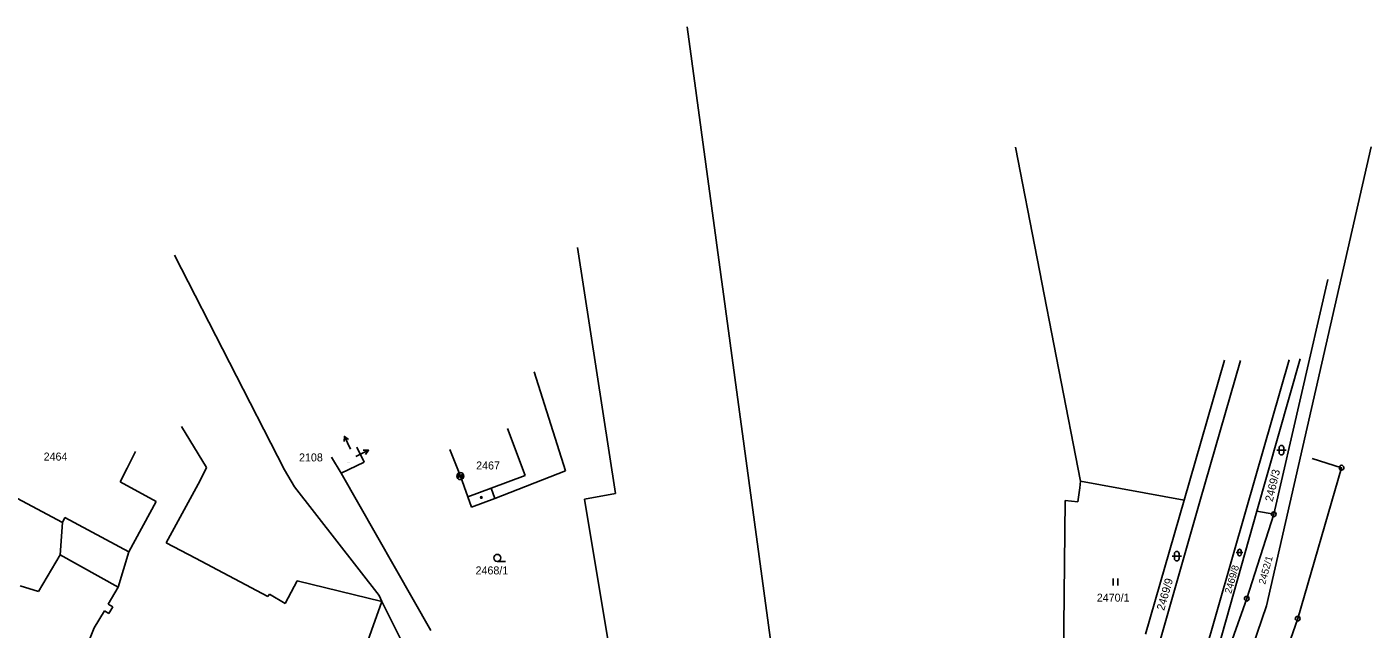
# Model space of a CAD drawing. Extents: x -822293 to -820259, y -1071573 to -1068794.
# Drawn here: x -820740.1 to -820454.5, y -1070195.1 to -1070067.2 of the extents above; entities that cross this region are included whole.
import ezdxf

# ---------------------------------------------------------------- set-up
doc = ezdxf.new("R2010")
doc.units = 0
for name, color, linetype in [('Vrstva 1', 7, 'Continuous'), ('Vrstva 12', 7, 'Continuous'), ('Vrstva 13', 7, 'Continuous'), ('Vrstva 16', 7, 'Continuous'), ('Vrstva 17', 7, 'Continuous'), ('Vrstva 18', 7, 'Continuous'), ('Vrstva 19', 7, 'Continuous'), ('Vrstva 2', 7, 'Continuous'), ('Vrstva 24', 7, 'Continuous'), ('Vrstva 25', 7, 'Continuous'), ('Vrstva 3', 7, 'Continuous')]:
    doc.layers.add(name, color=color, linetype=linetype)

msp = doc.modelspace()

# ---------------------------------------------------------------- linework, layer by layer
at = {"layer": 'Vrstva 1'}
for p, q in [((-820530.03, -1070092.76), (-820516.23, -1070163.69)), ((-820476.69, -1070190.18), (-820454.5, -1070092.67)), ((-820685.36, -1070161.27), (-820708.68, -1070115.67)), ((-820685.36, -1070161.27), (-820708.68, -1070115.67)), ((-820615, -1070166.3), (-820623.1, -1070114.08)), ((-820475.18, -1070170.73), (-820463.66, -1070120.83)), ((-820494.2, -1070167.75), (-820485.65, -1070138)), ((-820490.86, -1070168.04), (-820482.24, -1070138.03)), ((-820481.02, -1070169.73), (-820471.9, -1070137.93)), ((-820469.6, -1070137.69), (-820478.77, -1070170.11)), ((-820632.34, -1070140.5), (-820625.66, -1070161.53)), ((-820632.34, -1070140.5), (-820625.66, -1070161.53)), ((-820701.93, -1070160.77), (-820707.22, -1070152.1)), ((-820701.93, -1070160.77), (-820707.22, -1070152.1)), ((-820703.29, -1070163.57), (-820701.93, -1070160.77)), ((-820683.25, -1070164.93), (-820685.36, -1070161.27)), ((-820673.33, -1070162.02), (-820654.29, -1070195.41)), ((-820625.66, -1070161.53), (-820640.63, -1070167.36)), ((-820710.46, -1070176.8), (-820703.29, -1070163.57)), ((-820665.27, -1070187.98), (-820683.25, -1070164.93)), ((-820516.79, -1070168.07), (-820516.41, -1070165.12)), ((-820516.41, -1070165.12), (-820516.23, -1070163.69)), ((-820516.23, -1070163.69), (-820494.2, -1070167.75)), ((-820621.6, -1070167.5), (-820615, -1070166.3)), ((-820613.77, -1070214.4), (-820621.6, -1070167.5)), ((-820519.87, -1070201.19), (-820519.48, -1070167.8)), ((-820519.48, -1070167.8), (-820516.79, -1070168.07)), ((-820502.4, -1070196.2), (-820494.2, -1070167.75)), ((-820499.4, -1070197.77), (-820490.86, -1070168.04)), ((-820490.17, -1070201.62), (-820481.02, -1070169.73)), ((-820478.77, -1070170.11), (-820487, -1070199.2)), ((-820480.93, -1070188.67), (-820475.18, -1070170.73)), ((-820478.77, -1070170.11), (-820475.18, -1070170.73)), ((-820732.99, -1070179.34), (-820732.51, -1070172.51)), ((-820718.4, -1070178.69), (-820720.67, -1070186.26)), ((-820704.28, -1070180.08), (-820710.46, -1070176.8)), ((-820688.88, -1070188.24), (-820704.28, -1070180.08)), ((-820682.66, -1070184.89), (-820685.18, -1070189.7)), ((-820664.64, -1070189.27), (-820682.66, -1070184.89)), ((-820688.52, -1070187.69), (-820688.88, -1070188.24)), ((-820685.18, -1070189.7), (-820688.52, -1070187.69)), ((-820664.64, -1070189.27), (-820665.27, -1070187.98)), ((-820664.64, -1070189.27), (-820688.2, -1070254.49)), ((-820658.33, -1070201.92), (-820664.64, -1070189.27)), ((-820489.63, -1070213.3), (-820480.93, -1070188.67)), ((-820485.15, -1070214.89), (-820476.69, -1070190.18))]:
    msp.add_line(p, q, dxfattribs=at)
at = {"layer": 'Vrstva 12'}
msp.add_line((-820575.73, -1070244.6), (-820599.78, -1070067.17), dxfattribs=at)
at = {"layer": 'Vrstva 13'}
for p, q in [((-820467.03, -1070158.88), (-820460.78, -1070160.84)), ((-820460.78, -1070160.84), (-820470.1, -1070192.91)), ((-820470.1, -1070192.91), (-820478.58, -1070217.33))]:
    msp.add_line(p, q, dxfattribs=at)
at = {"layer": 'Vrstva 16'}
for p, q in [((-820671.36, -1070156.9), (-820672.633, -1070154.183)), ((-820671.36, -1070156.9), (-820672.633, -1070154.183)), ((-820670.19, -1070158.45), (-820667.493, -1070157.136))]:
    msp.add_line(p, q, dxfattribs=at)
for points in [[(-820672.661, -1070155.301), (-820672.633, -1070154.183), (-820671.756, -1070154.877)], [(-820672.661, -1070155.301), (-820672.633, -1070154.183), (-820671.756, -1070154.877)], [(-820668.611, -1070157.125), (-820667.493, -1070157.136), (-820668.173, -1070158.024)]]:
    msp.add_lwpolyline(points, dxfattribs=at)
at = {"layer": 'Vrstva 2'}
for p, q in [((-820669.95, -1070156.49), (-820668.41, -1070159.67)), ((-820716.99, -1070157.42), (-820718.8, -1070160.95)), ((-820675.34, -1070158.63), (-820673.33, -1070162.02)), ((-820647.99, -1070162.63), (-820650.19, -1070156.99)), ((-820732.51, -1070172.51), (-820753.12, -1070161.49)), ((-820718.8, -1070160.95), (-820720.27, -1070163.83)), ((-820668.41, -1070159.67), (-820673.33, -1070162.02)), ((-820720.27, -1070163.83), (-820712.62, -1070168.01)), ((-820646.37, -1070167.05), (-820647.99, -1070162.63)), ((-820712.62, -1070168.01), (-820718.4, -1070178.69)), ((-820645.61, -1070169.25), (-820646.37, -1070167.05)), ((-820640.63, -1070167.36), (-820645.61, -1070169.25)), ((-820737.59, -1070187.13), (-820732.99, -1070179.34)), ((-820741.52, -1070185.98), (-820737.59, -1070187.13)), ((-820720.67, -1070186.26), (-820722.78, -1070189.86)), ((-820722.78, -1070189.86), (-820721.81, -1070190.38)), ((-820721.81, -1070190.38), (-820722.65, -1070191.8)), ((-820723.6, -1070191.24), (-820725.75, -1070194.88)), ((-820722.65, -1070191.8), (-820723.6, -1070191.24)), ((-820725.75, -1070194.88), (-820745.8, -1070244.23))]:
    msp.add_line(p, q, dxfattribs=at)
at = {"layer": 'Vrstva 24'}
for p, q in [((-820648.714, -1070162.436), (-820647.266, -1070162.824)), ((-820648.714, -1070162.824), (-820647.266, -1070162.436)), ((-820648.639, -1070162.255), (-820647.341, -1070163.005)), ((-820648.639, -1070163.005), (-820647.341, -1070162.255)), ((-820648.52, -1070163.16), (-820647.46, -1070162.1)), ((-820648.52, -1070162.1), (-820647.46, -1070163.16)), ((-820648.74, -1070162.63), (-820647.24, -1070162.63))]:
    msp.add_line(p, q, dxfattribs=at)
for centre, radius in [((-820647.99, -1070162.63), 0.75), ((-820460.78, -1070160.84), 0.5), ((-820460.78, -1070160.84), 0.0327), ((-820475.18, -1070170.73), 0.5), ((-820475.18, -1070170.73), 0.0327), ((-820480.93, -1070188.67), 0.5), ((-820480.93, -1070188.67), 0.0327), ((-820470.1, -1070192.91), 0.5), ((-820470.1, -1070192.91), 0.0327)]:
    msp.add_circle(centre, radius, dxfattribs=at)
at = {"layer": 'Vrstva 25'}
for p, q in [((-820474.06, -1070157.62), (-820474.06, -1070156.62)), ((-820473.06, -1070157.62), (-820473.06, -1070156.62)), ((-820474.56, -1070157.12), (-820472.56, -1070157.12)), ((-820496.29, -1070180.141), (-820496.29, -1070179.141)), ((-820495.29, -1070180.141), (-820495.29, -1070179.141)), ((-820483.15, -1070178.879), (-820481.75, -1070178.879)), ((-820482.8, -1070179.229), (-820482.8, -1070178.529)), ((-820482.1, -1070179.229), (-820482.1, -1070178.529)), ((-820638.39, -1070180.76), (-820640.14, -1070180.76)), ((-820496.79, -1070179.641), (-820494.79, -1070179.641)), ((-820509.297, -1070184.405), (-820509.297, -1070185.905)), ((-820508.275, -1070185.905), (-820508.275, -1070184.405))]:
    msp.add_line(p, q, dxfattribs=at)
for centre, radius in [((-820643.52, -1070167.17), 0.175), ((-820640.14, -1070180.01), 0.75)]:
    msp.add_circle(centre, radius, dxfattribs=at)
for centre, radius, start, end in [((-820473.56, -1070156.62), 0.5, 0, 180), ((-820473.56, -1070157.62), 0.5, 180, 0), ((-820495.79, -1070179.141), 0.5, 0, 180), ((-820482.45, -1070178.529), 0.35, 0, 180), ((-820482.45, -1070179.229), 0.35, 180, 0), ((-820495.79, -1070180.141), 0.5, 180, 0)]:
    msp.add_arc(centre, radius, start, end, dxfattribs=at)
at = {"layer": 'Vrstva 3'}
for p, q in [((-820637.97, -1070152.53), (-820634.24, -1070162.47)), ((-820637.97, -1070152.53), (-820634.24, -1070162.47)), ((-820641.45, -1070165.19), (-820646.37, -1070167.05)), ((-820634.24, -1070162.47), (-820641.45, -1070165.19)), ((-820641.45, -1070165.19), (-820640.63, -1070167.36)), ((-820731.98, -1070171.43), (-820732.51, -1070172.51)), ((-820718.4, -1070178.69), (-820731.98, -1070171.43)), ((-820720.67, -1070186.26), (-820732.99, -1070179.34))]:
    msp.add_line(p, q, dxfattribs=at)

# ---------------------------------------------------------------- texts
at = {"layer": 'Vrstva 17'}
msp.add_text('2108', height=1.7, dxfattribs=at).set_placement((-820682.26, -1070159.51))
at = {"layer": 'Vrstva 18'}
for s, height, rotation, p in [('2469/3', 1.7, 76.71906, (-820475.421, -1070168.196)), ('2469/8', 1.5, 73.99053, (-820484.229, -1070187.714)), ('2452/1', 1.5, 74.44845, (-820477.016, -1070185.74)), ('2469/9', 1.7, 73.96884, (-820498.48, -1070191.314))]:
    msp.add_text(s, height=height, rotation=rotation, dxfattribs=at).set_placement(p)
for s, p in [('2468/1', (-820644.76, -1070183.52)), ('2470/1', (-820512.774, -1070189.31))]:
    msp.add_text(s, height=1.7, dxfattribs=at).set_placement(p)
at = {"layer": 'Vrstva 19'}
for s, height, p in [('2464', 1.7, (-820736.518, -1070159.33)), ('2467', 1.7, (-820644.632, -1070161.22)), ('2468/3', 0.1, (-820671.992, -1070159.72))]:
    msp.add_text(s, height=height, dxfattribs=at).set_placement(p)

doc.saveas('drawing.dxf')
